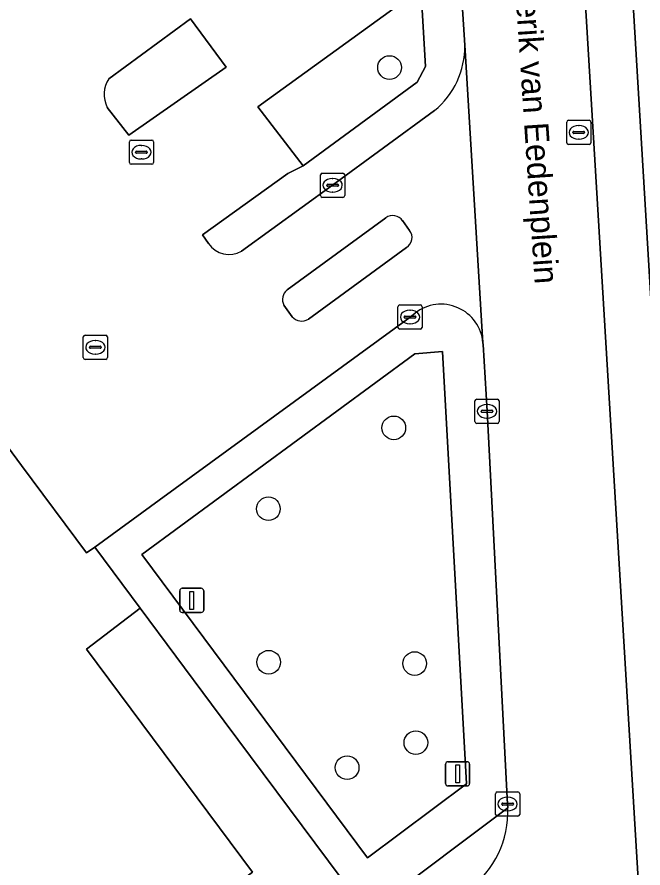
# Model space of a CAD drawing. Extents: x 160663 to 161506, y 382245 to 383291.
# Drawn here: x 161269.44 to 161295.3, y 382652.94 to 382688.11 of the extents above; entities that cross this region are included whole.
import ezdxf

# ---------------------------------------------------------------- set-up
doc = ezdxf.new("R2010")
doc.units = 0
for name, color, linetype in [('IMGEO_Berm_groen', 7, 'Continuous'), ('IMGEO_Boom', 7, 'Continuous'), ('IMGEO_Groenvoorziening', 7, 'Continuous'), ('IMGEO_Kolk', 7, 'Continuous'), ('IMGEO_Lichtmast', 7, 'Continuous'), ('IMGEO_Openbare_ruimte_label', 7, 'Continuous'), ('IMGEO_Pand', 7, 'Continuous'), ('IMGEO_Parkeervlak_open', 7, 'Continuous'), ('IMGEO_Rijbaan_lokaal_open', 7, 'Continuous'), ('IMGEO_Rioolput', 7, 'Continuous'), ('IMGEO_Verkeerseiland_open', 7, 'Continuous'), ('IMGEO_Voetpad_open', 7, 'Continuous')]:
    doc.layers.add(name, color=color, linetype=linetype)

msp = doc.modelspace()

# ---------------------------------------------------------------- linework, layer by layer
at = {"layer": 'IMGEO_Berm_groen'}
msp.add_lwpolyline([(161265.57, 382689.879), (161263.508, 382692.676), (161276.187, 382701.877), (161279.16, 382697.826), (161279.744, 382698.258), (161283.28, 382693.409), (161282.694, 382692.955), (161285.621, 382688.911), (161279.39, 382684.392), (161281.268, 382681.963), (161285.967, 382685.424), (161286.319, 382686.069), (161285.954, 382692.181)], dxfattribs=at)
at = {"layer": 'IMGEO_Boom'}
for centre in [(161284.831, 382686.022), (161285.006, 382671.129), (161279.825, 382667.785), (161279.837, 382661.44), (161285.871, 382661.385), (161285.918, 382658.117), (161283.078, 382657.083)]:
    msp.add_circle(centre, 0.489, dxfattribs=at)
at = {"layer": 'IMGEO_Groenvoorziening'}
for points in [[(161273.164, 382684.377), (161274.055, 382683.228), (161278.079, 382686.043), (161276.609, 382688.041)], [(161276.609, 382688.041), (161273.23, 382685.561)], [(161289.726, 382655.419), (161284.42, 382651.434)]]:
    msp.add_lwpolyline(points, dxfattribs=at)
msp.add_lwpolyline([(161274.59, 382665.89), (161283.915, 382653.35), (161288.016, 382656.418), (161287.025, 382674.279), (161285.879, 382674.184)], close=True, dxfattribs=at)
for centre, radius, start, end in [((161274.21, 382684.913), 1.175, 146.4976, 207.1213), ((161285.673, 382655.29), 4.055, 251.9996, 1.8162)]:
    msp.add_arc(centre, radius, start, end, dxfattribs=at)
at = {"layer": 'IMGEO_Kolk'}
for p, q in [((161274.079, 382682.097), (161274.079, 382682.949)), ((161274.154, 382683.023), (161275.006, 382683.023)), ((161274.567, 382682.803), (161274.592, 382682.803)), ((161275.08, 382682.949), (161275.08, 382682.097)), ((161274.338, 382682.517), (161274.338, 382682.529)), ((161274.776, 382682.48), (161274.378, 382682.48)), ((161274.381, 382682.566), (161274.779, 382682.566)), ((161274.822, 382682.529), (161274.822, 382682.517)), ((161275.006, 382682.023), (161274.154, 382682.023)), ((161274.59, 382682.243), (161274.565, 382682.243)), ((161282.053, 382681.657), (161282.905, 382681.657)), ((161281.978, 382680.731), (161281.978, 382681.583)), ((161282.466, 382681.437), (161282.491, 382681.437)), ((161282.979, 382681.583), (161282.979, 382680.731)), ((161282.237, 382681.151), (161282.237, 382681.163)), ((161282.675, 382681.114), (161282.277, 382681.114)), ((161282.28, 382681.2), (161282.678, 382681.2)), ((161282.721, 382681.163), (161282.721, 382681.151)), ((161282.905, 382680.657), (161282.053, 382680.657)), ((161282.489, 382680.877), (161282.464, 382680.877)), ((161285.179, 382675.282), (161285.179, 382676.134)), ((161285.254, 382676.208), (161286.106, 382676.208)), ((161286.18, 382676.134), (161286.18, 382675.282)), ((161285.438, 382675.702), (161285.438, 382675.714)), ((161285.481, 382675.751), (161285.879, 382675.751)), ((161285.667, 382675.988), (161285.692, 382675.988)), ((161285.922, 382675.714), (161285.922, 382675.702)), ((161285.876, 382675.665), (161285.478, 382675.665)), ((161285.69, 382675.428), (161285.665, 382675.428)), ((161286.106, 382675.208), (161285.254, 382675.208)), ((161272.175, 382674.034), (161272.175, 382674.886)), ((161272.25, 382674.96), (161273.102, 382674.96)), ((161272.663, 382674.74), (161272.688, 382674.74)), ((161273.176, 382674.886), (161273.176, 382674.034)), ((161272.434, 382674.454), (161272.434, 382674.466)), ((161272.872, 382674.417), (161272.474, 382674.417)), ((161272.477, 382674.503), (161272.875, 382674.503)), ((161272.918, 382674.466), (161272.918, 382674.454)), ((161273.102, 382673.96), (161272.25, 382673.96)), ((161272.686, 382674.18), (161272.661, 382674.18)), ((161288.359, 382671.387), (161288.359, 382672.239)), ((161288.434, 382672.313), (161289.286, 382672.313)), ((161289.36, 382672.239), (161289.36, 382671.387)), ((161288.618, 382671.807), (161288.618, 382671.819)), ((161288.661, 382671.856), (161289.059, 382671.856)), ((161288.847, 382672.093), (161288.872, 382672.093)), ((161289.102, 382671.819), (161289.102, 382671.807)), ((161289.056, 382671.77), (161288.658, 382671.77)), ((161288.87, 382671.533), (161288.845, 382671.533)), ((161289.286, 382671.313), (161288.434, 382671.313)), ((161289.208, 382655.152), (161289.208, 382656.004)), ((161289.283, 382656.078), (161290.135, 382656.078)), ((161290.209, 382656.004), (161290.209, 382655.152)), ((161289.696, 382655.858), (161289.721, 382655.858)), ((161289.467, 382655.572), (161289.467, 382655.584)), ((161289.905, 382655.535), (161289.507, 382655.535)), ((161289.51, 382655.621), (161289.908, 382655.621)), ((161289.719, 382655.298), (161289.694, 382655.298)), ((161289.951, 382655.584), (161289.951, 382655.572)), ((161290.135, 382655.078), (161289.283, 382655.078))]:
    msp.add_line(p, q, dxfattribs=at)
for points in [[(161274.079, 382682.097), (161274.079, 382682.949)], [(161274.154, 382683.023), (161275.006, 382683.023)], [(161275.08, 382682.949), (161275.08, 382682.097)], [(161275.006, 382682.023), (161274.154, 382682.023)], [(161282.053, 382681.657), (161282.905, 382681.657)], [(161281.978, 382680.731), (161281.978, 382681.583)], [(161282.979, 382681.583), (161282.979, 382680.731)], [(161282.905, 382680.657), (161282.053, 382680.657)], [(161285.179, 382675.282), (161285.179, 382676.134)], [(161285.254, 382676.208), (161286.106, 382676.208)], [(161286.18, 382676.134), (161286.18, 382675.282)], [(161286.106, 382675.208), (161285.254, 382675.208)], [(161272.175, 382674.034), (161272.175, 382674.886)], [(161272.25, 382674.96), (161273.102, 382674.96)], [(161273.176, 382674.886), (161273.176, 382674.034)], [(161273.102, 382673.96), (161272.25, 382673.96)], [(161288.359, 382671.387), (161288.359, 382672.239)], [(161288.434, 382672.313), (161289.286, 382672.313)], [(161289.36, 382672.239), (161289.36, 382671.387)], [(161289.286, 382671.313), (161288.434, 382671.313)], [(161289.208, 382655.152), (161289.208, 382656.004)], [(161289.283, 382656.078), (161290.135, 382656.078)], [(161290.209, 382656.004), (161290.209, 382655.152)], [(161290.135, 382655.078), (161289.283, 382655.078)]]:
    msp.add_lwpolyline(points, dxfattribs=at)
for centre, radius, start, end in [((161274.156, 382682.947), 0.0765, 91.552, 178.448), ((161274.156, 382682.947), 0.0765, 91.552, 178.448), ((161275.004, 382682.947), 0.0765, 1.552, 88.448), ((161275.004, 382682.947), 0.0765, 1.552, 88.448), ((161274.378, 382682.526), 0.0403, 85.8775, 175.7526), ((161274.375, 382682.516), 0.0366, 178.938, 274.7102), ((161274.779, 382682.523), 0.043, 264.8664, 352.4533), ((161274.783, 382682.528), 0.0386, 1.7309, 96.639), ((161274.156, 382682.099), 0.0765, 181.552, 268.448), ((161274.156, 382682.099), 0.0765, 181.552, 268.448), ((161275.004, 382682.099), 0.0765, 271.552, 358.448), ((161275.004, 382682.099), 0.0765, 271.552, 358.448), ((161282.055, 382681.581), 0.0765, 91.552, 178.448), ((161282.055, 382681.581), 0.0765, 91.552, 178.448), ((161282.903, 382681.581), 0.0765, 1.552, 88.448), ((161282.903, 382681.581), 0.0765, 1.552, 88.448), ((161282.277, 382681.16), 0.0403, 85.8775, 175.7526), ((161282.274, 382681.15), 0.0366, 178.938, 274.7102), ((161282.678, 382681.157), 0.043, 264.8664, 352.4533), ((161282.682, 382681.162), 0.0386, 1.7309, 96.639), ((161282.055, 382680.733), 0.0765, 181.552, 268.448), ((161282.055, 382680.733), 0.0765, 181.552, 268.448), ((161282.903, 382680.733), 0.0765, 271.552, 358.448), ((161282.903, 382680.733), 0.0765, 271.552, 358.448), ((161285.256, 382676.132), 0.0765, 91.552, 178.448), ((161285.256, 382676.132), 0.0765, 91.552, 178.448), ((161286.104, 382676.132), 0.0765, 1.552, 88.448), ((161286.104, 382676.132), 0.0765, 1.552, 88.448), ((161285.478, 382675.711), 0.0403, 85.8775, 175.7526), ((161285.475, 382675.701), 0.0366, 178.938, 274.7102), ((161285.879, 382675.708), 0.043, 264.8664, 352.4533), ((161285.883, 382675.713), 0.0386, 1.7309, 96.639), ((161285.256, 382675.284), 0.0765, 181.552, 268.448), ((161285.256, 382675.284), 0.0765, 181.552, 268.448), ((161286.104, 382675.284), 0.0765, 271.552, 358.448), ((161286.104, 382675.284), 0.0765, 271.552, 358.448), ((161272.252, 382674.884), 0.0765, 91.552, 178.448), ((161272.252, 382674.884), 0.0765, 91.552, 178.448), ((161273.1, 382674.884), 0.0765, 1.552, 88.448), ((161273.1, 382674.884), 0.0765, 1.552, 88.448), ((161272.474, 382674.463), 0.0403, 85.8775, 175.7526), ((161272.471, 382674.453), 0.0366, 178.938, 274.7102), ((161272.875, 382674.46), 0.043, 264.8664, 352.4533), ((161272.879, 382674.465), 0.0386, 1.7309, 96.639), ((161272.252, 382674.036), 0.0765, 181.552, 268.448), ((161272.252, 382674.036), 0.0765, 181.552, 268.448), ((161273.1, 382674.036), 0.0765, 271.552, 358.448), ((161273.1, 382674.036), 0.0765, 271.552, 358.448), ((161288.436, 382672.237), 0.0765, 91.552, 178.448), ((161288.436, 382672.237), 0.0765, 91.552, 178.448), ((161289.284, 382672.237), 0.0765, 1.552, 88.448), ((161289.284, 382672.237), 0.0765, 1.552, 88.448), ((161288.658, 382671.816), 0.0403, 85.8775, 175.7526), ((161288.655, 382671.806), 0.0366, 178.938, 274.7102), ((161289.059, 382671.813), 0.043, 264.8664, 352.4533), ((161289.063, 382671.818), 0.0386, 1.7309, 96.639), ((161288.436, 382671.389), 0.0765, 181.552, 268.448), ((161288.436, 382671.389), 0.0765, 181.552, 268.448), ((161289.284, 382671.389), 0.0765, 271.552, 358.448), ((161289.284, 382671.389), 0.0765, 271.552, 358.448), ((161289.285, 382656.002), 0.0765, 91.552, 178.448), ((161289.285, 382656.002), 0.0765, 91.552, 178.448), ((161290.133, 382656.002), 0.0765, 1.552, 88.448), ((161290.133, 382656.002), 0.0765, 1.552, 88.448), ((161289.912, 382655.583), 0.0386, 1.7309, 96.639), ((161289.507, 382655.581), 0.0403, 85.8775, 175.7526), ((161289.504, 382655.571), 0.0366, 178.938, 274.7102), ((161289.908, 382655.578), 0.043, 264.8664, 352.4533), ((161289.285, 382655.154), 0.0765, 181.552, 268.448), ((161289.285, 382655.154), 0.0765, 181.552, 268.448), ((161290.133, 382655.154), 0.0765, 271.552, 358.448), ((161290.133, 382655.154), 0.0765, 271.552, 358.448)]:
    msp.add_arc(centre, radius, start, end, dxfattribs=at)
for centre, major_axis, ratio, start_param, end_param in [((161274.566, 382682.523), (-0.387, 0.002), 0.722429, 4.712389, 7.853982), ((161274.591, 382682.523), (-0.39, 0.002), 0.717154, 1.570796, 4.712389), ((161282.465, 382681.157), (-0.387, 0.002), 0.722429, 4.712389, 7.853982), ((161282.49, 382681.157), (-0.39, 0.002), 0.717154, 1.570796, 4.712389), ((161285.666, 382675.708), (-0.387, 0.002), 0.722429, 4.712389, 7.853982), ((161285.691, 382675.708), (-0.39, 0.002), 0.717154, 1.570796, 4.712389), ((161272.662, 382674.46), (-0.387, 0.002), 0.722429, 4.712389, 7.853982), ((161272.687, 382674.46), (-0.39, 0.002), 0.717154, 1.570796, 4.712389), ((161288.846, 382671.813), (-0.387, 0.002), 0.722429, 4.712389, 7.853982), ((161288.871, 382671.813), (-0.39, 0.002), 0.717154, 1.570796, 4.712389), ((161289.695, 382655.578), (-0.387, 0.002), 0.722429, 4.712389, 7.853982), ((161289.72, 382655.578), (-0.39, 0.002), 0.717154, 1.570796, 4.712389)]:
    msp.add_ellipse(centre, major_axis=major_axis, ratio=ratio, start_param=start_param, end_param=end_param, dxfattribs=at)
at = {"layer": 'IMGEO_Lichtmast'}
for p, q in [((161276.261, 382664.496), (161277.051, 382664.496)), ((161277.051, 382664.496), (161276.261, 382664.496)), ((161276.161, 382663.596), (161276.161, 382664.396)), ((161276.161, 382664.396), (161276.161, 382663.596)), ((161277.151, 382664.396), (161277.151, 382663.596)), ((161277.151, 382663.596), (161277.151, 382664.396)), ((161277.051, 382663.496), (161276.261, 382663.496)), ((161276.261, 382663.496), (161277.051, 382663.496)), ((161287.147, 382656.429), (161287.147, 382657.229)), ((161287.147, 382657.229), (161287.147, 382656.429)), ((161287.247, 382657.329), (161288.037, 382657.329)), ((161288.037, 382657.329), (161287.247, 382657.329)), ((161288.137, 382657.229), (161288.137, 382656.429)), ((161288.137, 382656.429), (161288.137, 382657.229)), ((161288.037, 382656.329), (161287.247, 382656.329)), ((161287.247, 382656.329), (161288.037, 382656.329))]:
    msp.add_line(p, q, dxfattribs=at)
for points in [[(161276.581, 382664.371), (161276.731, 382664.371), (161276.731, 382663.621), (161276.581, 382663.621), (161276.581, 382664.371)], [(161287.567, 382657.204), (161287.717, 382657.204), (161287.717, 382656.454), (161287.567, 382656.454), (161287.567, 382657.204)]]:
    msp.add_lwpolyline(points, dxfattribs=at)
for centre, start, end in [((161276.261, 382664.396), 90, 180), ((161276.261, 382664.396), 90, 180), ((161277.051, 382664.396), 0, 90), ((161277.051, 382664.396), 360, 90), ((161276.261, 382663.596), 180, 270), ((161276.261, 382663.596), 180, 270), ((161277.051, 382663.596), 270, 0), ((161277.051, 382663.596), 270, 0), ((161287.247, 382657.229), 90, 180), ((161287.247, 382657.229), 90, 180), ((161288.037, 382657.229), 0, 90), ((161288.037, 382657.229), 360, 90), ((161287.247, 382656.429), 180, 270), ((161287.247, 382656.429), 180, 270), ((161288.037, 382656.429), 270, 0), ((161288.037, 382656.429), 270, 0)]:
    msp.add_arc(centre, 0.1, start, end, dxfattribs=at)
at = {"layer": 'IMGEO_Pand'}
msp.add_lwpolyline([(161238.796, 382622.303), (161247.259, 382628.613), (161253.566, 382633.315), (161257.752, 382636.435), (161272.086, 382647.12), (161272.324, 382647.66), (161272.675, 382647.921), (161279.168, 382652.757), (161272.309, 382661.981), (161274.52, 382663.678), (161272.647, 382666.197), (161272.308, 382665.958), (161269.62, 382669.578), (161266.972, 382673.142), (161263.211, 382678.194), (161261.962, 382679.877), (161260.066, 382678.455), (161259.484, 382679.231), (161238.971, 382663.951)], dxfattribs=at)
at = {"layer": 'IMGEO_Parkeervlak_open'}
for points in [[(161277.352, 382678.745), (161277.109, 382679.106), (161280.622, 382681.646), (161281.268, 382681.963), (161279.39, 382684.392), (161285.621, 382688.911), (161282.694, 382692.955), (161283.28, 382693.409), (161279.744, 382698.258), (161279.16, 382697.826), (161276.187, 382701.877), (161263.508, 382692.676), (161265.57, 382689.879)], [(161276.609, 382688.041), (161278.079, 382686.043), (161274.055, 382683.228), (161273.164, 382684.377)], [(161273.23, 382685.561), (161276.609, 382688.041)], [(161288.692, 382674.643), (161287.939, 382686.942)], [(161286.689, 382684.242), (161282.479, 382681.157), (161278.72, 382678.431)], [(161266.206, 382680.383), (161265.073, 382679.556), (161263.211, 382678.194), (161266.972, 382673.142), (161269.62, 382669.578), (161272.308, 382665.958), (161272.647, 382666.197), (161275.305, 382668.137), (161285.68, 382675.708), (161285.889, 382675.875)], [(161280.596, 382676.832), (161284.679, 382679.811)], [(161285.369, 382679.693), (161285.661, 382679.291)], [(161285.527, 382678.589), (161281.476, 382675.62)], [(161280.808, 382675.722), (161280.462, 382676.2)]]:
    msp.add_lwpolyline(points, dxfattribs=at)
for centre, radius, start, end in [((161284.528, 382686.882), 3.412, 309.307, 1.0082), ((161274.21, 382684.913), 1.175, 146.4976, 207.1213), ((161284.965, 382679.408), 0.494, 35.1784, 125.4125), ((161285.282, 382679), 0.478, 300.8467, 37.5397), ((161278.204, 382679.318), 1.027, 213.9513, 300.1941), ((161280.94, 382676.429), 0.53, 130.4801, 205.5781), ((161286.957, 382674.499), 1.741, 4.7305, 127.8158), ((161281.201, 382676.06), 0.519, 220.6711, 301.9655)]:
    msp.add_arc(centre, radius, start, end, dxfattribs=at)
at = {"layer": 'IMGEO_Rijbaan_lokaal_open'}
for points in [[(161287.608, 382692.315), (161287.738, 382690.178), (161287.939, 382686.942), (161288.692, 382674.643), (161288.697, 382674.568), (161288.86, 382671.813), (161289.709, 382655.578), (161289.726, 382655.419)], [(161292.757, 382691.365), (161295.671, 382643.096), (161297.31, 382633.07), (161297.53, 382633.104), (161299.298, 382633.42), (161298.525, 382637.903), (161297.623, 382643.345), (161297.153, 382651.226), (161295.915, 382671.641), (161294.705, 382691.847)], [(161297.53, 382633.104), (161297.31, 382633.07), (161295.671, 382643.096), (161292.757, 382691.365)], [(161282.831, 382652.521), (161277.476, 382659.702), (161274.52, 382663.678), (161272.309, 382661.981), (161279.168, 382652.757), (161272.675, 382647.921), (161275.84, 382643.611)]]:
    msp.add_lwpolyline(points, dxfattribs=at)
msp.add_arc((161285.673, 382655.29), 4.055, 251.9996, 1.8162, dxfattribs=at)
at = {"layer": 'IMGEO_Rioolput'}
for p, q in [((161292.151, 382682.916), (161292.151, 382683.768)), ((161292.226, 382683.842), (161293.078, 382683.842)), ((161293.152, 382683.768), (161293.152, 382682.916)), ((161292.639, 382683.622), (161292.664, 382683.622)), ((161292.41, 382683.336), (161292.41, 382683.348)), ((161292.848, 382683.299), (161292.45, 382683.299)), ((161292.453, 382683.385), (161292.851, 382683.385)), ((161292.662, 382683.062), (161292.637, 382683.062)), ((161292.894, 382683.348), (161292.894, 382683.336)), ((161293.078, 382682.842), (161292.226, 382682.842))]:
    msp.add_line(p, q, dxfattribs=at)
for points in [[(161292.151, 382682.916), (161292.151, 382683.768)], [(161292.226, 382683.842), (161293.078, 382683.842)], [(161293.152, 382683.768), (161293.152, 382682.916)], [(161293.078, 382682.842), (161292.226, 382682.842)]]:
    msp.add_lwpolyline(points, dxfattribs=at)
for centre, radius, start, end in [((161292.228, 382683.766), 0.0765, 91.552, 178.448), ((161292.228, 382683.766), 0.0765, 91.552, 178.448), ((161293.076, 382683.766), 0.0765, 1.552, 88.448), ((161293.076, 382683.766), 0.0765, 1.552, 88.448), ((161292.45, 382683.345), 0.0403, 85.8775, 175.7526), ((161292.447, 382683.335), 0.0366, 178.938, 274.7102), ((161292.851, 382683.342), 0.043, 264.8664, 352.4533), ((161292.855, 382683.347), 0.0386, 1.7309, 96.639), ((161292.228, 382682.918), 0.0765, 181.552, 268.448), ((161292.228, 382682.918), 0.0765, 181.552, 268.448), ((161293.076, 382682.918), 0.0765, 271.552, 358.448), ((161293.076, 382682.918), 0.0765, 271.552, 358.448)]:
    msp.add_arc(centre, radius, start, end, dxfattribs=at)
for centre, major_axis, ratio, start_param, end_param in [((161292.638, 382683.342), (-0.387, 0.002), 0.722429, 4.712389, 7.853982), ((161292.663, 382683.342), (-0.39, 0.002), 0.717154, 1.570796, 4.712389)]:
    msp.add_ellipse(centre, major_axis=major_axis, ratio=ratio, start_param=start_param, end_param=end_param, dxfattribs=at)
at = {"layer": 'IMGEO_Verkeerseiland_open'}
for points in [[(161284.679, 382679.811), (161280.596, 382676.832)], [(161285.661, 382679.291), (161285.369, 382679.693)], [(161281.476, 382675.62), (161285.527, 382678.589)], [(161280.462, 382676.2), (161280.808, 382675.722)]]:
    msp.add_lwpolyline(points, dxfattribs=at)
for centre, radius, start, end in [((161284.965, 382679.408), 0.494, 35.1784, 125.4125), ((161285.282, 382679), 0.478, 300.8467, 37.5397), ((161280.94, 382676.429), 0.53, 130.4801, 205.5781), ((161281.201, 382676.06), 0.519, 220.6711, 301.9655)]:
    msp.add_arc(centre, radius, start, end, dxfattribs=at)
at = {"layer": 'IMGEO_Voetpad_open'}
for points in [[(161287.939, 382686.942), (161287.738, 382690.178), (161287.608, 382692.315)], [(161285.954, 382692.181), (161286.319, 382686.069), (161285.967, 382685.424), (161281.268, 382681.963), (161280.622, 382681.646), (161277.109, 382679.106), (161277.352, 382678.745)], [(161278.72, 382678.431), (161282.479, 382681.157), (161286.689, 382684.242)], [(161285.889, 382675.875), (161285.68, 382675.708), (161275.305, 382668.137), (161272.647, 382666.197), (161274.52, 382663.678), (161277.476, 382659.702), (161282.831, 382652.521)], [(161288.697, 382674.568), (161288.692, 382674.643)], [(161284.42, 382651.434), (161289.726, 382655.419), (161289.709, 382655.578), (161288.86, 382671.813), (161288.697, 382674.568)]]:
    msp.add_lwpolyline(points, dxfattribs=at)
for points in [[(161296.698, 382671.077), (161296.583, 382672.978), (161296.566, 382673.249), (161295.55, 382690.05), (161295.439, 382691.881), (161294.705, 382691.847), (161295.915, 382671.641), (161297.153, 382651.226), (161297.623, 382643.345), (161298.525, 382637.903), (161299.298, 382633.42), (161299.33, 382633.343), (161300.022, 382633.469), (161299.323, 382637.694), (161298.369, 382643.457), (161298.333, 382644.052), (161296.704, 382670.983)], [(161274.59, 382665.89), (161285.879, 382674.184), (161287.025, 382674.279), (161288.016, 382656.418), (161283.915, 382653.35)]]:
    msp.add_lwpolyline(points, close=True, dxfattribs=at)
for centre, radius, start, end in [((161284.528, 382686.882), 3.412, 309.307, 1.0082), ((161278.204, 382679.318), 1.027, 213.9513, 300.1941), ((161286.957, 382674.499), 1.741, 4.7305, 127.8158)]:
    msp.add_arc(centre, radius, start, end, dxfattribs=at)

# ---------------------------------------------------------------- texts
at = {"layer": 'IMGEO_Openbare_ruimte_label'}
msp.add_text('Frederik van Eedenplein', height=1, rotation=273.7836, dxfattribs=at).set_placement((161289.876, 382691.514))

doc.saveas('drawing.dxf')
